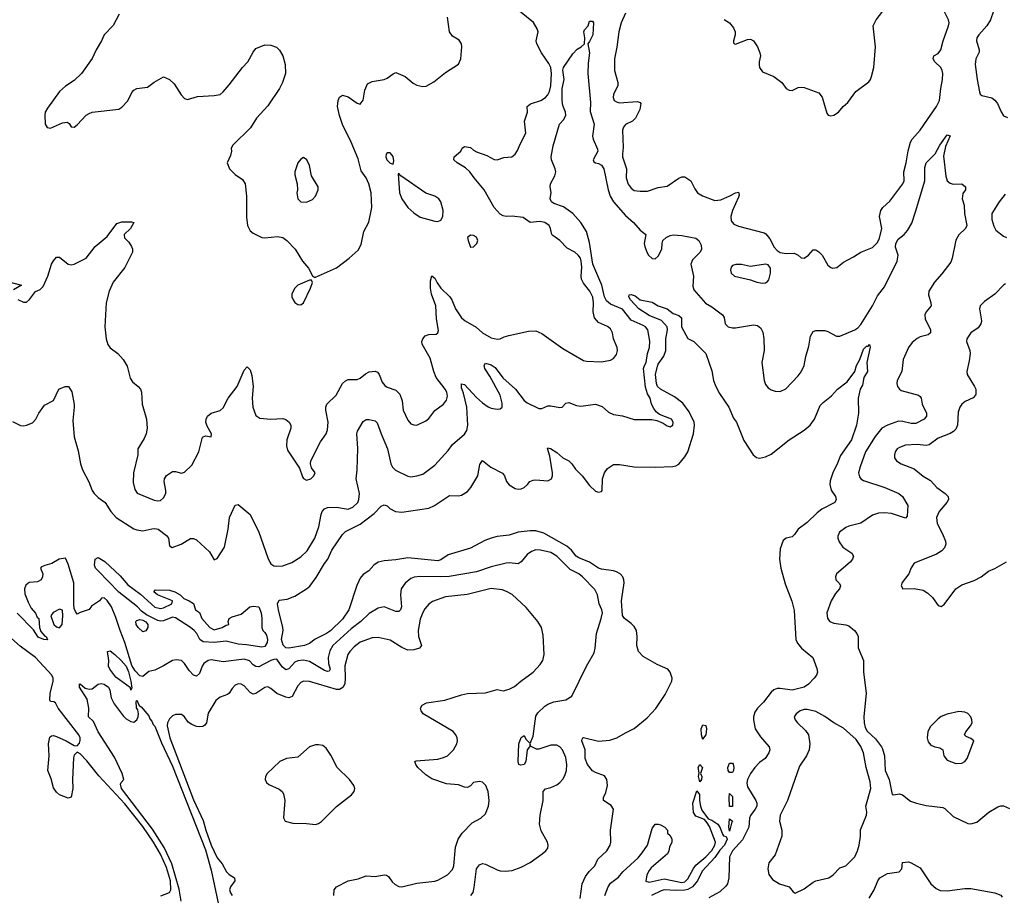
# Model space of a CAD drawing. Header units: inches. Extents: x 1384664 to 1536621, y 460766 to 646467.
# Tile 329 of 488: x 1511923 to 1518534, y 530832 to 536712. Entities that reach past the tile are written whole.
import ezdxf

# ---------------------------------------------------------------- set-up
doc = ezdxf.new("R2010")
doc.units = ezdxf.units.IN
doc.header["$MEASUREMENT"] = 0
doc.layers.add('B5513', color=7, linetype='Continuous')

msp = doc.modelspace()

# ---------------------------------------------------------------- linework, layer by layer
at = {"layer": 'B5513', "color": 5}
for points, elevation in [([(1511910, 534833), (1511950, 534815.5), (1511970, 534816.3), (1511990, 534834), (1512030, 534887.3), (1512060.1, 534899.9), (1512080.1, 534919.9), (1512112.8, 534990), (1512137.6, 535070), (1512150, 535093.4), (1512170, 535116.3), (1512190, 535117.3), (1512250, 535070.4), (1512270, 535066), (1512290, 535070.4), (1512370, 535111), (1512429.5, 535190), (1512510, 535255.3), (1512576.8, 535343.2), (1512610, 535354), (1512674.9, 535354.9), (1512690.3, 535350.3), (1512667.8, 535310), (1512624.9, 535270), (1512624.4, 535264.4), (1512626.1, 535246.1), (1512657, 535217), (1512674, 535190), (1512682, 535170), (1512680.4, 535150), (1512630, 535047.8), (1512551.3, 534950), (1512523.5, 534890), (1512503.8, 534810), (1512496.2, 534650), (1512503.5, 534570), (1512515.2, 534530), (1512530, 534508.8), (1512582.4, 534470), (1512619.3, 534430), (1512645.1, 534385.1), (1512664.7, 534304.7), (1512681.4, 534281.4), (1512718.4, 534250), (1512734.4, 534230), (1512741.6, 534210), (1512744.9, 534130), (1512774.4, 534030), (1512779.5, 533970), (1512772, 533930), (1512759.9, 533900.1), (1512716, 533830), (1512715.8, 533790), (1512687.3, 533670), (1512684.8, 533604.8), (1512697, 533557), (1512712.3, 533532.3), (1512826.3, 533486.3), (1512850, 533480.7), (1512870, 533484.2), (1512890, 533500.3), (1512904.1, 533530), (1512905, 533550), (1512892.6, 533610), (1512894.7, 533630), (1512910, 533651.6), (1512950, 533677.1), (1512970, 533677.3), (1513010, 533667.7), (1513030, 533674), (1513079.3, 533720.7), (1513126.9, 533810), (1513151.5, 533908.5), (1513170, 533918.4), (1513210, 533912), (1513212.1, 533930), (1513183.2, 533983.2), (1513174, 534010), (1513174.8, 534030), (1513183.5, 534050), (1513209.8, 534070.2), (1513270, 534088), (1513290, 534106), (1513322.3, 534170), (1513382.9, 534250), (1513430, 534358), (1513450, 534381), (1513470, 534361), (1513482, 534322), (1513490.2, 534250), (1513485.2, 534170), (1513488.2, 534110), (1513510, 534053.4), (1513535.6, 534035.6), (1513610, 534028.9), (1513690, 534033.1), (1513710, 534026.4), (1513732.4, 534010), (1513744.4, 533990), (1513744.4, 533970), (1513716.3, 533890), (1513714.8, 533850), (1513721.4, 533821.4), (1513801.4, 533701.4), (1513822.5, 533642.5), (1513830, 533631.3), (1513850, 533621), (1513878, 533630), (1513898, 533650), (1513908, 533670), (1513882, 533702), (1513876, 533730), (1513878, 533750), (1513943.3, 533876.7), (1513980.7, 533930), (1513990, 533958), (1513994, 534010), (1513979.7, 534090), (1513979.7, 534110), (1513986, 534130), (1514048.4, 534191.6), (1514090, 534268.9), (1514110, 534286.9), (1514130, 534295.5), (1514190, 534295.5), (1514210, 534304), (1514245.8, 534334.2), (1514270, 534347.6), (1514310, 534351.7), (1514325.1, 534345.1), (1514337.4, 534330), (1514357.7, 534277.7), (1514374.6, 534254.6), (1514390, 534244), (1514450, 534225.3), (1514476.6, 534196.6), (1514491.9, 534151.9), (1514499, 534090), (1514530, 534022.8), (1514550, 533997.3), (1514570, 533990.5), (1514590, 533990.4), (1514650, 534018.4), (1514670, 534034.9), (1514710, 534086.7), (1514770, 534130.4), (1514790, 534156.3), (1514796.6, 534183.4), (1514791.5, 534210), (1514779.8, 534230), (1514719.6, 534310), (1514703.6, 534350), (1514679.5, 534439.5), (1514626.1, 534533.9), (1514624, 534550), (1514629.6, 534570), (1514646.6, 534590), (1514670, 534597.8), (1514719.3, 534600.7), (1514731.5, 534608.5), (1514734.6, 534625.4), (1514723, 534703), (1514718.1, 534790), (1514689.3, 534869.3), (1514682.2, 534910), (1514682.5, 534957.5), (1514690, 534991), (1514710, 534977), (1514725.4, 534945.4), (1514750.9, 534910), (1514812.1, 534850), (1514824.8, 534830), (1514849.6, 534769.6), (1514890.1, 534710.1), (1514914.3, 534690), (1514987.3, 534647.3), (1515030, 534609.2), (1515090, 534575.6), (1515130, 534566.7), (1515150, 534568), (1515177, 534583), (1515207.7, 534592.3), (1515338.7, 534621.3), (1515390, 534623.1), (1515430, 534604.9), (1515570, 534503.7), (1515710, 534423.1), (1515730, 534418.4), (1515830, 534414.9), (1515890, 534424.9), (1515910, 534437.1), (1515930, 534464.9), (1515937.2, 534490), (1515934.6, 534510), (1515911, 534570), (1515903.9, 534610), (1515890, 534635.1), (1515870, 534652.2), (1515810, 534679.2), (1515783.5, 534710), (1515774.5, 534750), (1515777.2, 534810), (1515772.1, 534847.9), (1515752.5, 534890), (1515710, 534942.2), (1515696.5, 534970), (1515692.9, 534990), (1515696.8, 535050), (1515694.1, 535090), (1515688.7, 535110), (1515674.2, 535130), (1515650, 535150.9), (1515598.8, 535178.8), (1515550, 535229.7), (1515502.6, 535262.6), (1515495.6, 535270), (1515488.2, 535310), (1515478.7, 535330), (1515450, 535351), (1515415.8, 535355.8), (1515350.8, 535350.8), (1515304.1, 535384.1), (1515230, 535392.2), (1515190, 535390.5), (1515170, 535393.9), (1515150, 535405.4), (1515110, 535450.7), (1515041.7, 535570), (1514973.8, 535650), (1514946, 535690), (1514917.2, 535717.2), (1514861.3, 535750), (1514839.5, 535770), (1514840.7, 535790), (1514885.6, 535830), (1514893.3, 535850), (1514910, 535861.5), (1514950, 535853.2), (1514970, 535835.6), (1514990, 535825.3), (1515060.6, 535800.6), (1515110, 535773.4), (1515130, 535770.6), (1515173.3, 535786.7), (1515227.9, 535792.1), (1515250, 535808), (1515266.6, 535833.4), (1515283.3, 535876.7), (1515321.7, 535950), (1515313.7, 536030), (1515332.9, 536090), (1515331.8, 536130), (1515354.1, 536145.9), (1515421.6, 536170), (1515453.6, 536190), (1515470, 536206.4), (1515481.6, 536230), (1515490, 536266.8), (1515494.9, 536350), (1515488.9, 536390), (1515477.3, 536417.3), (1515426.2, 536490), (1515395.8, 536550), (1515390.6, 536570), (1515403.8, 536630), (1515398.5, 536650), (1515372.3, 536692.3), (1515280.2, 536770)], 680), ([(1512590.4, 536750), (1512550, 536672), (1512490.3, 536609.7), (1512472.4, 536570), (1512436, 536510), (1512410, 536452.3), (1512339.5, 536350), (1512290, 536302.9), (1512230, 536266), (1512190, 536229.2), (1512110, 536118.4), (1512095.6, 536090), (1512091.6, 536070), (1512094.9, 536010), (1512107.3, 535987.3), (1512130, 535984.4), (1512210, 536018.4), (1512242.8, 536022.8), (1512255.9, 536015.9), (1512270, 535992), (1512290, 535991), (1512310, 536004.9), (1512369.6, 536070), (1512390, 536083.1), (1512410, 536090.3), (1512590, 536112.2), (1512610, 536124.4), (1512650, 536167.4), (1512676.6, 536223.4), (1512690, 536239.5), (1512710, 536249.1), (1512781, 536259), (1512826.6, 536293.4), (1512890, 536327.7), (1512930, 536310.5), (1512961.1, 536281.1), (1513006.6, 536206.6), (1513030, 536182.4), (1513050, 536177), (1513116.4, 536196.4), (1513230, 536202), (1513269.5, 536210.5), (1513290, 536226.8), (1513330, 536274), (1513418.5, 536390), (1513454.3, 536430), (1513490, 536494.9), (1513510, 536519.3), (1513570, 536543.8), (1513610, 536540.4), (1513647.1, 536527.1), (1513667.1, 536507.1), (1513690.4, 536470), (1513707, 536410), (1513708.5, 536350), (1513688.8, 536290), (1513667, 536250), (1513590, 536134.5), (1513513, 536050), (1513473.5, 535986.5), (1513354.9, 535870), (1513344.4, 535850), (1513346.4, 535830), (1513339.9, 535800.1), (1513316.4, 535750), (1513333, 535710), (1513370, 535673.4), (1513418.8, 535638.8), (1513436.3, 535610), (1513446.2, 535526.2), (1513445.7, 535385.7), (1513453.7, 535330), (1513470, 535293.4), (1513490, 535278.7), (1513550.3, 535250.3), (1513570, 535247.9), (1513655.3, 535255.3), (1513690.8, 535250), (1513717.3, 535230), (1513774, 535170), (1513822.8, 535090), (1513863.4, 535043.4), (1513890, 534992), (1513902, 534982), (1513910, 534982), (1514050, 535046.4), (1514136, 535110), (1514196.3, 535163.7), (1514216.9, 535203.1), (1514233, 535290), (1514267.7, 535352.3), (1514287.1, 535450), (1514283.7, 535550), (1514266.9, 535610), (1514250, 535649.7), (1514216.3, 535696.3), (1514196.6, 535776.6), (1514150, 535889), (1514090, 536009), (1514070, 536068.7), (1514058.4, 536130), (1514062, 536170), (1514070, 536191.3), (1514090, 536206), (1514130, 536194.8), (1514190, 536151), (1514210, 536144.7), (1514230, 536171.3), (1514241, 536239), (1514258.7, 536281.3), (1514290, 536297.6), (1514370, 536310.3), (1514390, 536319.5), (1514430, 536348.7), (1514450, 536356.3), (1514511.2, 536331.2), (1514565.8, 536285.8), (1514590, 536272.4), (1514630, 536263.1), (1514653.5, 536266.5), (1514704.9, 536295.1), (1514783.2, 536356.8), (1514870, 536412.4), (1514884.8, 536450), (1514892.8, 536530), (1514889.7, 536550), (1514875, 536575), (1514830, 536601.6), (1514808.2, 536630), (1514796.1, 536730)], 720), ([(1515990, 536756.9), (1515963, 536690), (1515945.8, 536630), (1515932.3, 536527.7), (1515916.5, 536450), (1515918, 536370), (1515938.9, 536290), (1515939.5, 536270), (1515910.3, 536210), (1515908.5, 536190), (1515914.9, 536170), (1515930, 536159.5), (1515950, 536154), (1516070, 536163.2), (1516090, 536156.4), (1516094.3, 536150), (1516088.3, 536110), (1516059, 536050), (1516038, 536030), (1515991, 536009), (1515976.5, 535990), (1515971.4, 535970), (1515974.5, 535854.5), (1515970.2, 535810), (1515971.8, 535790), (1515998.6, 535710), (1515996.3, 535650), (1516010, 535607), (1516030, 535581.1), (1516050, 535565.5), (1516090, 535560.2), (1516138.8, 535561.2), (1516210, 535584.2), (1516270, 535593.4), (1516350, 535648.7), (1516370, 535656), (1516390, 535656), (1516430.2, 535630.2), (1516455.6, 535575.6), (1516473.4, 535550), (1516509, 535529), (1516590, 535497.4), (1516630, 535502.4), (1516691.6, 535528.4), (1516730, 535550.3), (1516750, 535554), (1516753.1, 535533.1), (1516750, 535521.2), (1516709.6, 535430.4), (1516697.6, 535390), (1516700.9, 535360.9), (1516719.2, 535339.2), (1516750, 535325.2), (1516921.4, 535281.4), (1516933.4, 535273.4), (1516959.5, 535239.5), (1516990, 535184.9), (1517010, 535162), (1517030, 535147.7), (1517070, 535141.6), (1517124.4, 535144.4), (1517150, 535130.6), (1517170, 535113), (1517190, 535110.6), (1517219.3, 535130), (1517250, 535166.8), (1517270, 535167.3), (1517290, 535153.4), (1517310.4, 535130), (1517350, 535062.8), (1517370, 535047.7), (1517384.1, 535044.1), (1517410, 535048), (1517455.8, 535084.2), (1517521.4, 535118.6), (1517570, 535150.4), (1517650, 535182.4), (1517683.8, 535216.2), (1517695.5, 535244.5), (1517711.9, 535310), (1517696.9, 535390), (1517704.7, 535430), (1517718.4, 535450), (1517766.8, 535493.2), (1517853.5, 535610), (1517861.4, 535630), (1517859.9, 535690), (1517876.4, 535750), (1517888.5, 535831.5), (1517904.5, 535890), (1517915, 535910), (1517968.5, 535970), (1518038.7, 536070), (1518078.8, 536130), (1518098.5, 536170), (1518107.1, 536250), (1518120.2, 536310), (1518120.9, 536350), (1518117.7, 536370), (1518107.2, 536390), (1518069, 536430), (1518056.8, 536450), (1518061.6, 536470), (1518090, 536483.9), (1518109, 536510), (1518123.8, 536570), (1518160.5, 536670), (1518163.2, 536690), (1518159.2, 536710), (1518131.7, 536770)], 680), ([(1516653.9, 536713.9), (1516690, 536690.4), (1516717, 536657), (1516726.3, 536630), (1516726.5, 536610), (1516717.1, 536570), (1516716.9, 536556.9), (1516722, 536550), (1516730, 536548.4), (1516810, 536579.3), (1516830, 536580.7), (1516850, 536570.7), (1516876.3, 536530), (1516893.4, 536490), (1516897.3, 536470), (1516887.7, 536430), (1516887.5, 536407.5), (1516891, 536390), (1516910, 536361), (1516986.8, 536330), (1517041, 536290), (1517070, 536251), (1517090, 536239.1), (1517110, 536236.3), (1517150, 536257.1), (1517170, 536259.3), (1517190, 536256.4), (1517290, 536221), (1517312.4, 536192.4), (1517343.4, 536083.4), (1517350.8, 536070.8), (1517370, 536067.3), (1517390, 536070.7), (1517421.2, 536090), (1517451.5, 536128.5), (1517483.8, 536156.2), (1517538, 536230), (1517624.2, 536295.8), (1517636, 536310), (1517643.7, 536330), (1517657.4, 536390), (1517669.7, 536530), (1517654.7, 536670), (1517673.3, 536710), (1517718.4, 536770)], 720), ([(1518462.8, 536770), (1518442.6, 536710), (1518416.6, 536670), (1518362.3, 536610), (1518350.8, 536589.2), (1518347.8, 536570), (1518366, 536510), (1518365.2, 536494.8), (1518344.3, 536450), (1518339.3, 536410), (1518351.1, 536310), (1518367, 536227), (1518372.6, 536212.6), (1518383.7, 536203.7), (1518450, 536187.8), (1518470, 536171.7), (1518488.7, 536148.7), (1518513.3, 536093.3), (1518530, 536066.8), (1518555.2, 536055.2)], 680), ([(1511874.7, 534014.7), (1511930, 533986), (1511950, 533983.8), (1511970, 533988.2), (1512010, 534006), (1512031.1, 534028.9), (1512051.8, 534070), (1512090, 534122.8), (1512150, 534156), (1512185.2, 534230), (1512228, 534250), (1512251, 534250), (1512273.5, 534213.5), (1512288.5, 534128.5), (1512290.3, 534110), (1512281.1, 534021.1), (1512288.9, 533911.1), (1512316.7, 533816.7), (1512331.5, 533730), (1512344.7, 533690), (1512388, 533608), (1512410.3, 533550), (1512424.4, 533530), (1512450, 533504.7), (1512497.4, 533470), (1512534.4, 533410), (1512570.3, 533370), (1512690, 533293.2), (1512710, 533285.4), (1512750, 533280.2), (1512810, 533294.2), (1512830, 533295.8), (1512852.4, 533290), (1512910, 533247.7), (1512922.4, 533230), (1512930, 533178), (1512948.2, 533168.2), (1513008.7, 533190), (1513070, 533227.3), (1513090, 533227.7), (1513110, 533219.1), (1513197.8, 533137.8), (1513230, 533084.7), (1513250, 533094.8), (1513297.7, 533170), (1513323.4, 533290), (1513331.6, 533370), (1513370, 533452.4), (1513390, 533455.8), (1513470.2, 533390), (1513530.1, 533270.1), (1513590, 533098), (1513603.8, 533070), (1513610, 533059.3), (1513630, 533044.1), (1513650, 533042), (1513690, 533045.4), (1513750, 533068.2), (1513810, 533106), (1513854.3, 533145.7), (1513905.5, 533230), (1513932.8, 533307.2), (1513946.6, 533390), (1513954.9, 533410), (1513970, 533427.7), (1513990, 533435.8), (1514050, 533438.4), (1514130, 533424.2), (1514161.3, 533438.7), (1514192.8, 533470), (1514201.1, 533490), (1514205.8, 533530), (1514182.7, 533630), (1514189.2, 533690), (1514193.1, 533833.1), (1514186.2, 533930), (1514191.6, 533950), (1514230, 534014.9), (1514250, 534027), (1514270, 534027.4), (1514310, 534018.7), (1514324.5, 534004.5), (1514350.2, 533930), (1514393.8, 533830), (1514416.2, 533730), (1514426.6, 533706.6), (1514446.2, 533686.2), (1514530, 533647.2), (1514550, 533643.1), (1514590, 533648.5), (1514630, 533661.3), (1514710, 533721.3), (1514800.4, 533819.6), (1514830, 533859.5), (1514910, 533928.5), (1514925.8, 533954.2), (1514932.7, 533990), (1514926.6, 534110), (1514903.6, 534203.6), (1514890, 534239.3), (1514890, 534266), (1514910, 534261.7), (1514990, 534175.2), (1515030, 534139), (1515070, 534111.5), (1515090, 534103.1), (1515130, 534097.4), (1515150, 534098.4), (1515162.9, 534110), (1515163.8, 534136.2), (1515148.5, 534190), (1515079.3, 534319.3), (1515047, 534370), (1515042.4, 534390), (1515050, 534405.3), (1515090, 534395), (1515116.7, 534376.7), (1515167.6, 534307.6), (1515251.6, 534231.6), (1515310, 534154.9), (1515330, 534140.2), (1515410, 534100.9), (1515430, 534101.7), (1515470, 534118.4), (1515490, 534119.3), (1515550, 534107.3), (1515566, 534110), (1515590, 534138), (1515610, 534142), (1515661.8, 534121.8), (1515690, 534116), (1515790.3, 534130.3), (1515835.3, 534115.3), (1515876.1, 534076.1), (1515910, 534060.5), (1515970, 534053), (1516050, 534028), (1516167.1, 534027.1), (1516201, 534021), (1516243.5, 534003.5), (1516270, 533984), (1516290, 533978.8), (1516297.5, 533982.5), (1516308.7, 533990), (1516311.8, 534010), (1516299, 534030), (1516220.2, 534060.2), (1516198, 534078), (1516180.2, 534100.2), (1516165.2, 534130), (1516157.2, 534170), (1516138.7, 534198.7), (1516124.7, 534244.7), (1516111.6, 534370), (1516117.6, 534390), (1516130.5, 534410), (1516138.8, 534470), (1516153, 534510), (1516153.6, 534553.6), (1516140.7, 534630), (1516126, 534650), (1516110, 534659.5), (1516030, 534694.1), (1515970, 534768.2), (1515890, 534800.8), (1515863.3, 534823.3), (1515849.5, 534850), (1515832.9, 534930), (1515770.9, 535070), (1515750, 535216.9), (1515730, 535288.9), (1515690, 535351.1), (1515638.1, 535410), (1515575.7, 535455.7), (1515510, 535478.3), (1515493.1, 535490), (1515484.4, 535510), (1515491.3, 535551.3), (1515485.1, 535590), (1515488, 535610), (1515515.9, 535664.1), (1515522.2, 535690), (1515519.8, 535710), (1515494, 535770), (1515492.8, 535790), (1515506, 535866), (1515548.2, 536010), (1515577.1, 536042.9), (1515591, 536070), (1515589, 536090), (1515570, 536136.2), (1515564.9, 536170), (1515565.2, 536250), (1515580.2, 536310), (1515570, 536372), (1515575.1, 536390), (1515637.6, 536482.4), (1515666, 536514), (1515694, 536530), (1515715.3, 536550), (1515718.7, 536590), (1515712.3, 536630), (1515715.1, 536644.9), (1515740.9, 536670), (1515750, 536701), (1515770, 536701), (1515775.5, 536690), (1515771.2, 536610), (1515750, 536565.2), (1515737.3, 536550), (1515748.9, 536490), (1515740.4, 536419.6), (1515739, 536350), (1515755.4, 536155.4), (1515754.4, 536094.4), (1515779.7, 536010), (1515770.1, 535930), (1515774.6, 535910), (1515803.6, 535843.6), (1515804.2, 535830), (1515773.4, 535770), (1515778.5, 535758.5), (1515790.2, 535750.2), (1515810, 535746.7), (1515830, 535735), (1515844.5, 535710), (1515873.6, 535570), (1515888, 535528), (1515910.2, 535490), (1515990, 535397.4), (1516044.6, 535350), (1516090, 535298.3), (1516128.4, 535270), (1516116.9, 535210), (1516121.3, 535190), (1516133.6, 535150), (1516145, 535130), (1516170, 535107.9), (1516190, 535106.7), (1516210, 535123.2), (1516234, 535170), (1516236.1, 535210), (1516242.7, 535230), (1516263.6, 535250), (1516290, 535262.3), (1516310, 535266.4), (1516370, 535262), (1516463.9, 535243.9), (1516483, 535230), (1516498.6, 535198.6), (1516502.3, 535170), (1516493.2, 535150), (1516440.8, 535099.2), (1516428.7, 535070), (1516448.2, 534990), (1516443.6, 534923.6), (1516450, 534898.4), (1516528.1, 534808.1), (1516570, 534784.2), (1516642.8, 534730), (1516652.7, 534712.7), (1516660.7, 534670), (1516681, 534650), (1516710, 534643.1), (1516730, 534643.7), (1516850, 534662), (1516878, 534658), (1516900.5, 534640.5), (1516913.9, 534613.9), (1516920.9, 534570), (1516921.6, 534490), (1516907, 534410), (1516921.1, 534290), (1516930, 534262.8), (1516950, 534239.1), (1516970, 534225.5), (1516996.7, 534216.7), (1517030, 534214.9), (1517066.5, 534233.5), (1517150, 534321.3), (1517170, 534348.5), (1517190.7, 534390), (1517200.7, 534450), (1517221, 534519), (1517233.5, 534586.5), (1517250, 534619.1), (1517270, 534624.9), (1517330, 534624), (1517350, 534619.1), (1517406.6, 534586.6), (1517430, 534587.2), (1517530, 534630.3), (1517550, 534643.6), (1517570, 534666), (1517650, 534790.3), (1517682.2, 534857.8), (1517730, 534918.4), (1517815.8, 535090), (1517821.8, 535130), (1517804.6, 535184.6), (1517805.7, 535210), (1517822.3, 535237.7), (1517860.9, 535270), (1517884, 535296), (1517913.2, 535346.8), (1517939.1, 535420.9), (1517999.8, 535630), (1518001, 535719), (1518010, 535751), (1518070, 535810.8), (1518101.6, 535870), (1518150, 535938), (1518171.9, 535931.9), (1518139.3, 535860.7), (1518125.2, 535794.8), (1518141.3, 535661.3), (1518151, 535631), (1518170, 535613.4), (1518191.5, 535608.5), (1518250, 535610.3), (1518274, 535590), (1518274, 535570), (1518255.9, 535544.1), (1518250.6, 535510), (1518265.8, 535465.8), (1518266.4, 535410), (1518283.1, 535330), (1518274.9, 535310), (1518230, 535267.8), (1518208.7, 535231.3), (1518185.2, 535110), (1518175.2, 535084.8), (1518115.5, 535004.5), (1518064.7, 534950), (1518028.7, 534890), (1518024.8, 534864.8), (1518041.3, 534810), (1518043.1, 534790), (1518009.2, 534750), (1518000.7, 534730), (1518003.7, 534703.7), (1518039.5, 534630), (1518038.4, 534610), (1518024.2, 534595.8), (1517970, 534583.1), (1517948.8, 534571.2), (1517916.7, 534543.3), (1517890.2, 534510), (1517855, 534430), (1517846.5, 534350), (1517815.8, 534290), (1517812.4, 534270), (1517816.4, 534250), (1517830.3, 534230.3), (1517842, 534222), (1517958.8, 534190), (1517970, 534182), (1517976.5, 534170), (1517982.4, 534130), (1518011.8, 534070), (1518012.7, 534050), (1517995.5, 534030), (1517939.4, 534000.6), (1517910, 533999.9), (1517853.6, 534013.6), (1517824.9, 534015.1), (1517750.3, 533990), (1517711.1, 533970), (1517666.9, 533913.1), (1517602.5, 533810), (1517565.5, 533710), (1517556.5, 533670), (1517562, 533642), (1517570.3, 533630), (1517590, 533618.2), (1517731.6, 533571.6), (1517826.4, 533530), (1517850.9, 533510.9), (1517887.2, 533450), (1517882.6, 533377.4), (1517870, 533365.7), (1517776.8, 533396.8), (1517730, 533401.3), (1517690, 533398.6), (1517650, 533386), (1517570, 533331.8), (1517490, 533311.8), (1517470, 533302.7), (1517428.7, 533270), (1517416.9, 533243.1), (1517416.5, 533230), (1517425, 533205), (1517451.1, 533171.1), (1517510.4, 533130), (1517521.3, 533110), (1517515.3, 533090), (1517498.7, 533070), (1517408.4, 532990), (1517400.7, 532970), (1517402.8, 532950), (1517427.2, 532927.2), (1517435.3, 532910), (1517428.7, 532890), (1517401.9, 532858.1), (1517371.6, 532810), (1517342.6, 532730), (1517346.4, 532690), (1517362.8, 532670), (1517390, 532660.3), (1517470, 532648.9), (1517490, 532641.7), (1517528.4, 532610), (1517544.4, 532590), (1517552.7, 532570), (1517553.2, 532493.2), (1517588, 532410), (1517588, 532330), (1517606, 532190), (1517590.3, 532030.3), (1517592.4, 531990), (1517599.9, 531959.9), (1517614, 531934), (1517670, 531882), (1517710.2, 531830.2), (1517716.3, 531816.3), (1517730.3, 531770), (1517734, 531670), (1517760.3, 531610), (1517781, 531510), (1517790, 531506), (1517830, 531512.7), (1517850, 531507.7), (1517905.1, 531465.1), (1517944.7, 531450), (1518010, 531436), (1518121.7, 531421.7), (1518134.4, 531414.4), (1518190, 531361.1), (1518290, 531313.8), (1518310, 531312.6), (1518350, 531324.6), (1518430, 531390.4), (1518490, 531427.3), (1518510, 531434), (1518530, 531434), (1518570, 531416)], 660), ([(1518540.5, 535539.5), (1518500.3, 535490), (1518451.4, 535410), (1518451.1, 535370), (1518464.8, 535324.8), (1518478.3, 535298.3), (1518530, 535257.6), (1518550, 535249.3)], 680), ([(1511850, 534952.6), (1511936, 534930), (1511880.9, 534899.1)], 680), ([(1518542.7, 534937.3), (1518530, 534929.6), (1518470.4, 534870), (1518401, 534819), (1518372.2, 534790), (1518367.2, 534770), (1518381.2, 534690), (1518376.9, 534670), (1518358, 534642), (1518310, 534609.6), (1518282, 534570), (1518281.5, 534550), (1518302.8, 534490), (1518304.2, 534470), (1518298.8, 534421.2), (1518283, 534350), (1518285.5, 534330), (1518334.4, 534250), (1518342.2, 534230), (1518342.4, 534197.6), (1518340.9, 534190), (1518326.1, 534173.9), (1518270.9, 534149.1), (1518248.9, 534130), (1518235.6, 534110), (1518224.1, 534075.9), (1518219.3, 533990), (1518210, 533963.5), (1518193.6, 533946.4), (1518170, 533932.8), (1518090, 533901.5), (1518030, 533857.6), (1518010, 533851.7), (1517950, 533860.4), (1517870, 533854), (1517830, 533839.7), (1517815.5, 533830), (1517801.3, 533810), (1517796.4, 533790), (1517798, 533770), (1517810.6, 533750), (1517842.8, 533730), (1517930, 533695.3), (1517990, 533647.2), (1518038.8, 533618.8), (1518080.4, 533570), (1518138.4, 533530), (1518158, 533510), (1518159.6, 533490), (1518148, 533470), (1518096.9, 533410), (1518079.1, 533370), (1518083.9, 533330), (1518120, 533260), (1518139.2, 533210), (1518140.7, 533190), (1518133.3, 533166.7), (1518115.1, 533144.9), (1518078, 533122), (1517930, 533062.7), (1517908.1, 533031.9), (1517894, 532990), (1517847.9, 532932.1), (1517841, 532910), (1517854, 532890), (1517930, 532893), (1517990, 532882), (1518021.7, 532861.7), (1518052.2, 532832.2), (1518090, 532778), (1518110, 532771.3), (1518130, 532786), (1518209, 532890), (1518250, 532918), (1518332.9, 532947.1), (1518378, 532970), (1518428, 533010), (1518470, 533026.8), (1518549.4, 533070.6)], 680), ([(1515685.6, 530810), (1515700.2, 530910), (1515722.2, 530957.8), (1515747.7, 530992.3), (1515786.2, 531030), (1515805.7, 531074.3), (1515865.1, 531130), (1515887.8, 531170), (1515891.9, 531190), (1515889.8, 531270), (1515911.5, 531410), (1515895.4, 531435.4), (1515842.7, 531470), (1515843.6, 531490), (1515858, 531522), (1515871.1, 531570), (1515865.7, 531610), (1515850, 531634.3), (1515790, 531656.8), (1515770, 531668.7), (1515735.6, 531710), (1515720.4, 531750), (1515720.5, 531810), (1515698.7, 531870), (1515700.1, 531879.9), (1515704, 531890), (1515710, 531891.8), (1515810, 531867.6), (1515885, 531875), (1515933.2, 531890), (1515990, 531923.8), (1516048.5, 531951.5), (1516136.5, 532023.5), (1516193.6, 532086.4), (1516258.3, 532181.7), (1516301.1, 532270), (1516303.5, 532290), (1516298.7, 532310), (1516291.5, 532330), (1516275.6, 532350), (1516203.3, 532383.3), (1516110, 532436.5), (1516078.8, 532470), (1516067, 532510), (1516069.9, 532570.1), (1516064.7, 532610), (1516050, 532637.7), (1516030, 532657.7), (1515984.5, 532690), (1515970.5, 532710.5), (1515963.6, 532810), (1515982.3, 532930), (1515980.9, 532950), (1515972.4, 532970), (1515954.7, 532990), (1515930, 533004.6), (1515910, 533011.7), (1515830, 533022.2), (1515810, 533029.9), (1515750, 533068.3), (1515678.7, 533098.7), (1515660.5, 533110), (1515628, 533150), (1515596.9, 533176.9), (1515443.5, 533263.5), (1515390, 533280.2), (1515350, 533279.7), (1515270.1, 533269.9), (1515210, 533251.2), (1515130, 533241.9), (1515090, 533230.5), (1515045.9, 533214.1), (1514950, 533163.5), (1514800.7, 533119.3), (1514750, 533084.4), (1514730, 533079), (1514530, 533098.4), (1514450, 533085.6), (1514370, 533078.9), (1514330, 533068.4), (1514302, 533050), (1514268.2, 533011.8), (1514230, 532986), (1514210, 532961.3), (1514187.6, 532912.4), (1514133.4, 532750), (1514090, 532687.1), (1514010, 532608.4), (1513983.1, 532590), (1513907.5, 532552.5), (1513870, 532523.5), (1513835.5, 532510), (1513730, 532492.6), (1513710, 532494.2), (1513692.1, 532512.1), (1513682.3, 532550), (1513691.7, 532610), (1513689.9, 532630), (1513660.6, 532750), (1513655.5, 532790), (1513666.2, 532813.8), (1513719.3, 532820.7), (1513770, 532841.2), (1513849.7, 532890), (1513871.2, 532908.8), (1513914.6, 532965.4), (1513970, 533060.3), (1513993.3, 533090), (1514020.3, 533150), (1514090, 533255.3), (1514110, 533274.7), (1514210, 533324.2), (1514304.2, 533395.8), (1514350, 533446.4), (1514370, 533454.9), (1514390, 533447), (1514408.7, 533428.7), (1514446, 533410), (1514490, 533405.3), (1514670, 533432.9), (1514708.3, 533450), (1514810, 533516.5), (1514870, 533514.4), (1514890, 533518.2), (1514930, 533544.7), (1514952.2, 533570), (1514998.6, 533650), (1515013.8, 533726.2), (1515030, 533753), (1515087.8, 533707.8), (1515165.9, 533665.9), (1515179.6, 533650), (1515191.1, 533610), (1515210, 533588.2), (1515250, 533563.3), (1515270, 533559.1), (1515290, 533561.8), (1515309.6, 533570), (1515334, 533590), (1515349.7, 533610.3), (1515370, 533620.3), (1515390, 533622.3), (1515470, 533614.9), (1515495.1, 533630), (1515501.7, 533650), (1515499.8, 533670), (1515482, 533782), (1515467.5, 533832.5), (1515470, 533836), (1515487, 533833), (1515530, 533805.7), (1515570, 533768.9), (1515610.1, 533750.1), (1515630, 533730.3), (1515654.5, 533694.5), (1515699.1, 533650), (1515750, 533583.1), (1515790, 533546.7), (1515810, 533540.5), (1515830, 533542.8), (1515835.1, 533550), (1515837.6, 533630), (1515849.6, 533670), (1515870, 533699.1), (1515910, 533724.9), (1515950, 533726), (1516048.6, 533708.6), (1516190, 533708.4), (1516308.1, 533711.9), (1516330, 533715.8), (1516350, 533726.4), (1516390, 533776.1), (1516410, 533810.3), (1516446.9, 533930), (1516453.9, 533990), (1516451.1, 534010), (1516418.1, 534078.1), (1516376.3, 534136.3), (1516319.6, 534179.6), (1516226.4, 534230), (1516206.8, 534250), (1516199.6, 534270), (1516192.9, 534330), (1516206.2, 534386.2), (1516210, 534399.5), (1516248.2, 534451.8), (1516262.2, 534490), (1516261.7, 534570), (1516273.3, 534630), (1516271.6, 534650), (1516233.2, 534693.2), (1516150, 534726), (1516080.5, 534770), (1516025.3, 534830), (1516012.3, 534850), (1516014.6, 534865.4), (1516030, 534867.7), (1516056.7, 534856.7), (1516090, 534830.7), (1516170, 534816), (1516211.3, 534790), (1516270, 534770.7), (1516310, 534738.4), (1516350, 534726.7), (1516366.7, 534710), (1516367.2, 534650), (1516410, 534570.8), (1516450.8, 534550), (1516530.4, 534470), (1516570, 534354.8), (1516581.8, 534290), (1516597.5, 534250), (1516622.8, 534202.8), (1516683.8, 534110), (1516716.4, 534036.4), (1516735.3, 534010), (1516786.5, 533886.5), (1516848.4, 533790), (1516870, 533773), (1516890, 533768.2), (1516930, 533776.4), (1516970, 533794), (1517090, 533891.8), (1517190, 533956.5), (1517230.5, 533989.5), (1517259.3, 534030), (1517298.7, 534121.3), (1517317.8, 534142.2), (1517374.4, 534185.6), (1517415.1, 534230), (1517479.9, 534280.1), (1517529.7, 534350), (1517542.2, 534390), (1517564.7, 534430), (1517590, 534499.1), (1517610, 534519.5), (1517619.7, 534520.3), (1517630, 534530.4), (1517633, 534513), (1517610.7, 534410), (1517614.8, 534350), (1517590.7, 534310), (1517581.4, 534258.6), (1517567.7, 534230), (1517553, 534170), (1517555.5, 534070), (1517541.3, 533990), (1517508, 533890), (1517434.5, 533785.5), (1517410, 533722), (1517385.1, 533674.9), (1517365.3, 533614.7), (1517364, 533590), (1517372.1, 533552.1), (1517400.4, 533510), (1517406, 533490), (1517395.5, 533470), (1517310, 533424.7), (1517278.6, 533401.4), (1517210, 533335.6), (1517149.3, 533290.7), (1517125.4, 533254.6), (1517110, 533239.5), (1517070, 533229.6), (1517050, 533214), (1517030, 533158), (1517024, 533090), (1517034, 533030), (1517063.6, 532923.6), (1517107.8, 532807.8), (1517124.2, 532744.2), (1517133.8, 532550), (1517144.8, 532524.8), (1517172.8, 532492.8), (1517248.4, 532430), (1517275.6, 532355.6), (1517279.3, 532330), (1517272.7, 532310), (1517257.1, 532290), (1517218.7, 532250), (1517190.6, 532229.4), (1517110, 532209.9), (1517030, 532220.8), (1517010, 532220.6), (1516987.6, 532212.4), (1516970, 532196.9), (1516918, 532130), (1516877.6, 532090), (1516858.5, 532061.5), (1516849.4, 532030.6), (1516849.3, 532010), (1516862.3, 531950), (1516896.6, 531896.6), (1516955.5, 531830), (1516960.7, 531810), (1516953.5, 531790), (1516928.3, 531751.7), (1516890, 531724.9), (1516858.3, 531690), (1516829.5, 531650), (1516810.2, 531610), (1516806.2, 531586.2), (1516810, 531560.7), (1516865.3, 531470), (1516873.2, 531450), (1516872, 531430), (1516862.2, 531410), (1516830.8, 531369.2), (1516824.5, 531350), (1516819.2, 531290), (1516776.1, 531203.9), (1516710, 531130.7), (1516690.3, 531090.3), (1516684.5, 530950), (1516675.9, 530910), (1516665.3, 530894.7), (1516625, 530855), (1516550, 530814.8)], 640), ([(1514952.7, 530830), (1514968.3, 530851.7), (1514975.9, 530884.1), (1514989.8, 531010), (1515010, 531037.6), (1515030, 531044.9), (1515050, 531042), (1515130, 531002.8), (1515150, 530997.3), (1515185.9, 530994.1), (1515230, 530998.7), (1515290, 531020.4), (1515350, 531052.4), (1515432.3, 531110), (1515455.1, 531130), (1515469.3, 531150), (1515471.8, 531170), (1515466.6, 531190), (1515424.6, 531264.6), (1515414.3, 531310), (1515418.2, 531370), (1515438, 531470), (1515438.7, 531530), (1515452.8, 531547.2), (1515490, 531556), (1515530, 531574.3), (1515550.5, 531589.5), (1515570, 531612.4), (1515583.9, 531636.1), (1515594.6, 531670), (1515597.3, 531710), (1515590, 531758), (1515568.7, 531810), (1515550, 531829.8), (1515530, 531840.3), (1515490, 531840.2), (1515410, 531813.9), (1515393.3, 531813.3), (1515354, 531834), (1515350, 531848), (1515346, 531830), (1515331.8, 531808.2), (1515321.4, 531730), (1515310, 531709.8), (1515285.3, 531705.3), (1515275.1, 531710), (1515271.3, 531730), (1515274, 531850), (1515290, 531892), (1515310, 531906), (1515321.1, 531881.1), (1515350, 531850.7), (1515370, 531900.7), (1515390, 532034.9), (1515402.9, 532057.1), (1515450, 532103.1), (1515470, 532116.2), (1515510, 532131.1), (1515590, 532143.9), (1515629.8, 532170.2), (1515728.8, 532371.2), (1515780.1, 532459.9), (1515787.9, 532492.1), (1515796.9, 532590), (1515828.7, 532690), (1515836.2, 532730), (1515832.5, 532750), (1515814.2, 532790), (1515802.9, 532850), (1515784.9, 532884.9), (1515702.7, 532970), (1515677.2, 532990), (1515619.1, 533019.1), (1515529.8, 533110), (1515490, 533133.5), (1515421.2, 533150), (1515388.3, 533151.7), (1515359.4, 533140.6), (1515330, 533121), (1515290, 533072.6), (1515270, 533057.2), (1515210, 533064.8), (1515190, 533062.8), (1515090, 533037.5), (1514990, 533004.5), (1514806.9, 532973.1), (1514750.1, 532969.9), (1514610, 532973.2), (1514571.4, 532968.6), (1514550, 532959.8), (1514510.7, 532929.3), (1514485.4, 532890), (1514480.5, 532850), (1514486.9, 532770), (1514480.3, 532750), (1514470, 532738.7), (1514450, 532737.7), (1514370, 532769.7), (1514330, 532760.5), (1514270, 532724.7), (1514215, 532670), (1514150, 532621.3), (1514025, 532510), (1514005.4, 532474.6), (1513995.7, 532430), (1513996.1, 532390), (1514008.9, 532350), (1514001.7, 532338.3), (1513990, 532335), (1513970, 532341.9), (1513870, 532401.6), (1513830, 532410.4), (1513790, 532407.1), (1513770, 532399), (1513730, 532352.4), (1513710, 532346.8), (1513686.6, 532366.6), (1513650, 532417.7), (1513630, 532416.4), (1513610, 532409), (1513530, 532367.1), (1513508.4, 532368.4), (1513490, 532379.8), (1513467.2, 532407.2), (1513430, 532418.8), (1513290, 532401.2), (1513210, 532414.6), (1513188.4, 532410), (1513160.8, 532390), (1513148.3, 532370), (1513130, 532322), (1513110, 532303.6), (1513090, 532309.6), (1513061.1, 532341.1), (1513030, 532389.6), (1513010, 532409.6), (1512973.9, 532413.9), (1512950, 532409.7), (1512890, 532373.6), (1512830, 532344.5), (1512790, 532334.5), (1512750, 532300.7), (1512730, 532305.1), (1512698.8, 532338.8), (1512676, 532376), (1512630, 532531), (1512597.1, 532610), (1512570, 532697.6), (1512539, 532770), (1512510, 532812.8), (1512490, 532830.9), (1512472.3, 532827.7), (1512458.4, 532810), (1512405.8, 532774.2), (1512390, 532752), (1512330, 532732.3), (1512310, 532720.9), (1512298.2, 532738.2), (1512290, 532757.2), (1512287.5, 532787.5), (1512286.9, 532930), (1512250, 533056.9), (1512230, 533096), (1512187.7, 533090), (1512138.9, 533061.1), (1512091.9, 533048.1), (1512070, 533037.2), (1512064, 533030), (1512079.6, 532990), (1512076.9, 532970), (1512067.3, 532950), (1512042.6, 532937.4), (1511986.6, 532933.4), (1511964.9, 532915.1), (1511955.7, 532890), (1511957.5, 532857.5), (1511980.1, 532800.1), (1512001.1, 532761.1), (1512030, 532727.3), (1512041.1, 532701.1), (1512051.1, 532690), (1512057.1, 532630), (1512064.5, 532604.5), (1512092.8, 532572.8), (1512102, 532570), (1512110, 532548.7), (1512086, 532550), (1512046.6, 532566.6), (1512016, 532616), (1511906.8, 532726.8)], 660), ([(1514032.8, 530830), (1514034, 530870), (1514051.2, 530888.8), (1514130, 530928.7), (1514196.8, 530943.2), (1514250, 530962.2), (1514310, 530958.8), (1514370.3, 530970.3), (1514387.2, 530967.2), (1514398.9, 530958.9), (1514423.9, 530923.9), (1514445.1, 530905.1), (1514470, 530892.4), (1514490, 530890.3), (1514590, 530914.7), (1514710, 530928.2), (1514730, 530934.3), (1514795.8, 530970), (1514830, 531004.9), (1514838.5, 531030), (1514850, 531156), (1514868, 531210), (1514893.5, 531250), (1514961.9, 531318.1), (1515019.6, 531350), (1515050, 531380.4), (1515071.1, 531431.1), (1515074.7, 531470), (1515069.7, 531529.7), (1515053, 531570), (1515030, 531591.5), (1515010, 531597.6), (1514971.3, 531590), (1514950, 531566.6), (1514930, 531555.6), (1514910, 531558.3), (1514870, 531573.5), (1514790, 531580.7), (1514690, 531613.6), (1514650, 531640.9), (1514596.9, 531690), (1514582.4, 531710), (1514576, 531730), (1514584.7, 531735.3), (1514730, 531747.1), (1514770, 531756.9), (1514796.9, 531770), (1514837.2, 531810), (1514858.5, 531850), (1514863.1, 531870), (1514860.4, 531890), (1514851.1, 531910), (1514832.8, 531932.8), (1514632, 532050), (1514618.4, 532070), (1514615.6, 532090), (1514625.6, 532110), (1514655, 532125), (1514777, 532143), (1514890, 532179.6), (1514930, 532186.7), (1515050, 532191.7), (1515130, 532214.4), (1515170, 532206.4), (1515210, 532215.8), (1515245.9, 532234.1), (1515288.6, 532271.4), (1515370, 532330.6), (1515418.8, 532381.2), (1515435.1, 532410), (1515444.7, 532450), (1515438.3, 532578.3), (1515427.3, 532630), (1515402.9, 532670), (1515323.9, 532763.9), (1515230, 532852.2), (1515192.7, 532872.7), (1515162.8, 532882.8), (1515090, 532891.7), (1514927.7, 532852.3), (1514782.5, 532837.5), (1514694.4, 532805.6), (1514670, 532786.6), (1514644.3, 532755.7), (1514629.5, 532730.5), (1514613.4, 532686.6), (1514598.3, 532610), (1514602.2, 532570), (1514621.1, 532510), (1514608.1, 532491.9), (1514570, 532480.3), (1514530, 532479.4), (1514490, 532495.4), (1514410, 532546), (1514330, 532564.6), (1514290, 532561.4), (1514210, 532531.3), (1514170, 532501.8), (1514140.2, 532470), (1514127.8, 532450), (1514105.8, 532374.2), (1514109.7, 532290), (1514106.8, 532253.2), (1514092.1, 532227.9), (1514070, 532215), (1514050, 532214.5), (1513870, 532268.9), (1513830, 532269.8), (1513810, 532260.9), (1513790, 532238.3), (1513752.7, 532167.3), (1513730, 532158.5), (1513710, 532162.6), (1513650, 532187.8), (1513610, 532221.6), (1513590, 532232.4), (1513570, 532228.1), (1513510, 532186.4), (1513490, 532183.9), (1513470, 532195), (1513430, 532239.1), (1513410, 532249.7), (1513390, 532251.5), (1513370, 532242.9), (1513350, 532222), (1513330.2, 532189.8), (1513318.9, 532181.1), (1513270, 532163.9), (1513239.4, 532140.6), (1513190, 532055.1), (1513177.4, 531990), (1513165.9, 531974.1), (1513153.4, 531966.6), (1513130, 531963.5), (1513110, 531966.6), (1513079, 531979), (1513055.3, 531995.3), (1513030, 532031.5), (1513010, 532047.6), (1512970, 532046), (1512950, 532037.6), (1512930, 532018.4), (1512915.3, 531990), (1512912.9, 531970), (1512930.7, 531889.3), (1513090, 531473.4), (1513155.5, 531335.5), (1513173.2, 531270), (1513210, 531168.8), (1513250, 531084.2), (1513282.7, 531042.7), (1513311.1, 530991.1), (1513330, 530972.8), (1513366.4, 530950), (1513367, 530930), (1513337.8, 530890), (1513332.8, 530870), (1513337.8, 530850), (1513350.3, 530830)], 680), ([(1512872.1, 530827.9), (1512929, 530851), (1512939.1, 530870), (1512935.1, 530930), (1512910, 531019.3), (1512870, 531109.5), (1512821.9, 531190), (1512750, 531294.1), (1512630, 531445.6), (1512455.6, 531635.6), (1512375.1, 531735.1), (1512330, 531782.7), (1512310, 531794.5), (1512290, 531773.6), (1512285.2, 531754.8), (1512277, 531610), (1512280.4, 531550), (1512268, 531492), (1512250, 531483.7), (1512190, 531506.9), (1512170, 531525.6), (1512150, 531555.1), (1512133.8, 531613.8), (1512112, 531670), (1512120.3, 531770), (1512117.8, 531850), (1512126.3, 531893.7), (1512137.2, 531902.8), (1512150, 531904.7), (1512170, 531899.1), (1512236.6, 531870), (1512290, 531839.1), (1512310, 531835.8), (1512324.9, 531855.1), (1512329, 531871), (1512328.4, 531890), (1512320.8, 531910), (1512182, 532090), (1512164.8, 532124.8), (1512151.9, 532131.9), (1512130, 532133.2), (1512125.6, 532145.6), (1512127.9, 532187.9), (1512147.9, 532270), (1512147.5, 532290), (1512138.4, 532310), (1512030.2, 532430.2), (1511926.3, 532506.3), (1511810, 532609.4)], 680), ([(1513007, 530793), (1512994.1, 530874.1), (1512944.3, 531044.3), (1512893.5, 531153.5), (1512815.6, 531275.6), (1512606.8, 531550), (1512600.7, 531579.3), (1512604.5, 531590), (1512622.4, 531610), (1512612, 531650), (1512559.3, 531759.3), (1512449.9, 531929.9), (1512418.6, 531998.6), (1512386.2, 532030), (1512388.1, 532090), (1512377.4, 532150), (1512324.7, 532230), (1512324.5, 532250), (1512330, 532253.4), (1512363.7, 532223.7), (1512390, 532216), (1512410, 532218.7), (1512449.7, 532250.3), (1512470, 532254.4), (1512490.1, 532250.1), (1512518.8, 532230), (1512528.7, 532210), (1512537.8, 532157.8), (1512557.5, 532117.5), (1512617.9, 532037.9), (1512638.5, 532018.5), (1512670, 531998.6), (1512690, 531995.6), (1512709.8, 532010.2), (1512718.7, 532030), (1512721.3, 532050), (1512717, 532077), (1512708.3, 532091.7), (1512705.2, 532134.8), (1512710, 532142), (1512726, 532106), (1512738.8, 532098.8), (1512790, 532038), (1512796.4, 532016.4), (1512810, 532002.8), (1512819.3, 531979.3), (1512830, 531968), (1512875.6, 531855.6), (1512950, 531699.6), (1513170, 531136.9), (1513210, 531002.3), (1513270, 530716.3)], 660), ([(1515851.5, 530830), (1515874.7, 530890), (1515890, 530914), (1515944.8, 530955.2), (1515973.6, 530990), (1516075.2, 531084.8), (1516103.3, 531116.7), (1516138.4, 531170), (1516170, 531281), (1516190, 531310.8), (1516210.7, 531310.7), (1516225.4, 531305.4), (1516254, 531290), (1516274, 531270), (1516274, 531250), (1516290, 531234), (1516302, 531210), (1516302, 531190), (1516285.4, 531154.6), (1516282, 531130), (1516272, 531110), (1516163.5, 531016.5), (1516150, 530998), (1516134.8, 530970), (1516126.8, 530926.8), (1516150, 530920.5), (1516250, 530942.2), (1516370, 530918.9), (1516390, 530923.8), (1516410, 530942), (1516446.7, 531013.3), (1516464.1, 531035.9), (1516530, 531090.3), (1516570, 531134.3), (1516590.5, 531169.5), (1516594.6, 531190), (1516555, 531295), (1516539.5, 531319.5), (1516520.5, 531340.5), (1516463.3, 531363.3), (1516448, 531388), (1516443.1, 531450), (1516470, 531534), (1516487.3, 531510), (1516487.3, 531470), (1516493.8, 531430), (1516503.6, 531403.6), (1516546, 531346), (1516570, 531336.5), (1516610.2, 531310.2), (1516626.2, 531286.2), (1516642, 531242), (1516650, 531232), (1516667.3, 531227.3), (1516672.6, 531210), (1516656.3, 531170), (1516624.7, 531135.3), (1516590, 531086.4), (1516505.4, 530994.6), (1516475, 530930), (1516439.8, 530890), (1516410, 530871), (1516390, 530866), (1516330, 530863.6), (1516250.1, 530869.9), (1516230, 530863.4), (1516165.5, 530830)], 620), ([(1517627.8, 530812.2), (1517661.7, 530870), (1517685.4, 530930), (1517699.7, 530950), (1517750, 530979), (1517829.5, 530990.5), (1517846, 531010), (1517850, 531052), (1517890, 531058), (1517910, 531051.3), (1517970, 531016), (1518042, 530910), (1518077.4, 530877.4), (1518103.8, 530863.8), (1518150, 530861.7), (1518270, 530879), (1518310, 530878.5), (1518471.3, 530850), (1518510, 530833.4), (1518520.9, 530820.9)], 640)]:
    msp.add_lwpolyline(points, dxfattribs=dict(at, elevation=elevation))
for points, elevation in [([(1514390, 535818), (1514384.4, 535810), (1514382, 535790), (1514388.9, 535770), (1514410, 535748.4), (1514430, 535741), (1514435.1, 535764.9), (1514430, 535792.3), (1514410, 535817)], 720), ([(1513830, 535786), (1513810, 535776), (1513790.6, 535750), (1513770.6, 535690), (1513770.6, 535670), (1513786, 535610), (1513788.2, 535570), (1513783.8, 535550), (1513790.7, 535510), (1513810, 535488), (1513850, 535486.7), (1513890, 535505.5), (1513910, 535526.8), (1513926.6, 535570), (1513926.6, 535590), (1513883.8, 535663.8), (1513870, 535734), (1513851.8, 535770)], 740), ([(1514470, 535679), (1514464, 535676), (1514473.7, 535550), (1514490, 535508.2), (1514530, 535451.8), (1514570, 535415), (1514613.1, 535386.9), (1514710, 535358.3), (1514730, 535357), (1514750, 535365.5), (1514765.1, 535390), (1514767.3, 535430), (1514752.2, 535490), (1514736.9, 535510), (1514710, 535526), (1514650, 535547.9), (1514482.9, 535662.9)], 720), ([(1514950, 535265.2), (1514931, 535250), (1514934, 535230), (1514950, 535184.7), (1514970, 535186), (1514992.3, 535210), (1514999.3, 535230), (1514990, 535252.7), (1514970, 535262.7)], 720), ([(1516930, 535069.3), (1516830, 535055.1), (1516770.9, 535069.1), (1516730.9, 535069.1), (1516710, 535062), (1516701, 535050), (1516696, 535030), (1516701, 535010), (1516722, 534990), (1516830, 534965.7), (1516872, 534950), (1516910, 534943.8), (1516930, 534945.5), (1516945.4, 534954.6), (1516954, 534966), (1516965.1, 535010), (1516964.5, 535044.5), (1516950, 535065.2)], 680), ([(1513882, 534962), (1513870, 534962), (1513790, 534929.5), (1513770, 534909.4), (1513758.7, 534890), (1513750.3, 534870), (1513750.3, 534850), (1513758.7, 534830), (1513770, 534813), (1513790, 534799.3), (1513810, 534797.1), (1513830, 534810.6), (1513877, 534910), (1513888.4, 534948.4)], 720), ([(1512870, 532758), (1512890, 532763.5), (1512944, 532790), (1512948.7, 532810), (1512849, 532850), (1512825.2, 532870), (1512835.3, 532884.7), (1512930, 532880.5), (1512964.7, 532870), (1513001, 532850), (1513024.5, 532824.5), (1513062, 532810), (1513090, 532792), (1513104.7, 532750), (1513130.4, 532730.4), (1513147.4, 532690), (1513200.2, 532630), (1513230, 532615.6), (1513282.7, 532630), (1513310, 532645.5), (1513328, 532650), (1513324, 532670), (1513330, 532690.8), (1513350, 532702.8), (1513410, 532721), (1513469, 532770), (1513490, 532773.4), (1513530, 532770.3), (1513544.9, 532730), (1513550.2, 532690), (1513550.2, 532630), (1513556.1, 532610), (1513570, 532597.6), (1513579.5, 532579.5), (1513588.2, 532550), (1513584.7, 532530), (1513570, 532503.6), (1513550, 532497.7), (1513445.3, 532514.7), (1513390, 532517.7), (1513310, 532539.3), (1513230.1, 532529.9), (1513155.3, 532535.3), (1513132, 532550), (1513112.8, 532590), (1513094.7, 532610), (1513070, 532630.8), (1512970, 532696.2), (1512950, 532699), (1512890, 532674.6), (1512870, 532673.6), (1512850, 532677.8), (1512775.1, 532715.1), (1512740.7, 532740.7), (1512714, 532770), (1512590, 532868.7), (1512450, 533010.7), (1512433, 533030), (1512425.3, 533050), (1512429.9, 533090.1), (1512450, 533101.1), (1512494.7, 533074.7), (1512598.1, 532978.1), (1512650, 532917.8), (1512734.3, 532854.3), (1512830, 532766.2)], 640), ([(1512190, 532754.7), (1512148.2, 532731.8), (1512131.6, 532710), (1512151.6, 532650), (1512170, 532635.7), (1512190, 532628.1), (1512207.9, 532650), (1512213.8, 532710), (1512210, 532746)], 680), ([(1512750, 532602.6), (1512719.1, 532630), (1512704.5, 532650), (1512704, 532670), (1512710, 532677), (1512730, 532684.2), (1512750, 532680.3), (1512770, 532668.4), (1512783.1, 532650), (1512784.6, 532630), (1512770, 532607.2)], 640), ([(1512670, 532209.2), (1512666.5, 532226.5), (1512570, 532297.9), (1512529.8, 532350), (1512520.6, 532370), (1512522.5, 532410), (1512513.2, 532470), (1512530, 532474), (1512561.6, 532450), (1512604.4, 532410), (1512638.4, 532370), (1512653.1, 532333.1), (1512668.7, 532270), (1512675.9, 532224.1)], 660), ([(1517190, 532079.5), (1517162.8, 532070), (1517136.3, 532050), (1517123.8, 532030), (1517130.5, 532010), (1517146, 531990), (1517199.9, 531939.9), (1517219.5, 531910), (1517228.5, 531850), (1517224.9, 531810), (1517206.7, 531770), (1517159.6, 531700.4), (1517078.6, 531470), (1517030.2, 531370), (1517025.2, 531330), (1517041.7, 531270), (1517039.6, 531230), (1516996.9, 531103.1), (1516953.7, 531050), (1516947.4, 531010), (1516953, 530973), (1516977.5, 530937.5), (1517026, 530910), (1517090.3, 530890.3), (1517116.8, 530856.8), (1517130, 530846.8), (1517190, 530874.9), (1517250, 530920.3), (1517269.3, 530930), (1517357.2, 530950), (1517386, 530970), (1517430, 531016), (1517470, 531030.8), (1517529.7, 531090.3), (1517548.5, 531131.5), (1517559.1, 531170), (1517568.5, 531230), (1517568.8, 531271.2), (1517609.6, 531370), (1517612, 531390), (1517605.4, 531430), (1517637.2, 531550), (1517634, 531594), (1517607.8, 531690), (1517589.6, 531789.6), (1517571.8, 531831.8), (1517539.6, 531879.6), (1517454.3, 531954.3), (1517390, 531991.2), (1517330, 532033.7), (1517270, 532066.6), (1517210, 532079.3)], 660), ([(1518230, 532066.6), (1518150, 532049.5), (1518110, 532032), (1518090, 532018), (1518035.6, 531964.4), (1518021.6, 531930), (1518017.1, 531890), (1518022.6, 531862.6), (1518041.5, 531841.5), (1518069, 531829), (1518101.7, 531821.7), (1518120.7, 531810), (1518128.7, 531768.7), (1518150, 531740.7), (1518210, 531717.3), (1518250, 531718.8), (1518270, 531731), (1518285.2, 531750), (1518329.3, 531870), (1518310, 531884.5), (1518278.7, 531898.7), (1518267, 531910), (1518275.1, 531930), (1518307.6, 531970), (1518317.6, 531990), (1518317, 532010), (1518309.3, 532030), (1518290, 532052.3), (1518270, 532062.7)], 680), ([(1516510, 531878), (1516502.2, 531910), (1516499.8, 531950), (1516510, 531978), (1516530, 531973.4), (1516534.3, 531950), (1516530, 531909.2), (1516514, 531890)], 620), ([(1513930, 531843.5), (1513910, 531842.2), (1513870, 531828.4), (1513790, 531761.1), (1513714.8, 531750), (1513670, 531729.8), (1513586, 531650), (1513574.9, 531630), (1513572, 531610), (1513581.6, 531590), (1513596.9, 531576.9), (1513664.9, 531544.9), (1513684.9, 531530), (1513694.9, 531514.9), (1513703.7, 531470), (1513693.7, 531353.7), (1513706, 531330), (1513756.5, 531316.5), (1513850, 531314.9), (1513910, 531308.9), (1513930, 531313.7), (1513950, 531327), (1514050, 531428.7), (1514152, 531508), (1514169.6, 531530), (1514173.6, 531550), (1514166.3, 531570), (1514138.9, 531610), (1514055.8, 531690), (1514012.5, 531772.5), (1513980.3, 531820.3), (1513958, 531838)], 720), ([(1516710, 531657), (1516690, 531657.6), (1516681.1, 531670), (1516679.1, 531690), (1516690, 531719.1), (1516710, 531718.8), (1516712.8, 531712.8), (1516718.5, 531690), (1516716.9, 531670)], 620), ([(1516490, 531595.3), (1516480.9, 531630), (1516486, 531654), (1516479.6, 531690), (1516490, 531710.4), (1516507.3, 531690), (1516494.8, 531650), (1516502.8, 531630), (1516501, 531610)], 620), ([(1516690, 531428), (1516686, 531490), (1516690, 531516.3), (1516710, 531496), (1516710, 531428)], 620), ([(1516690, 531264), (1516685.1, 531290), (1516690, 531346), (1516710.2, 531330), (1516703, 531317)], 620)]:
    msp.add_lwpolyline(points, close=True, dxfattribs=dict(at, elevation=elevation))

doc.saveas('drawing.dxf')
